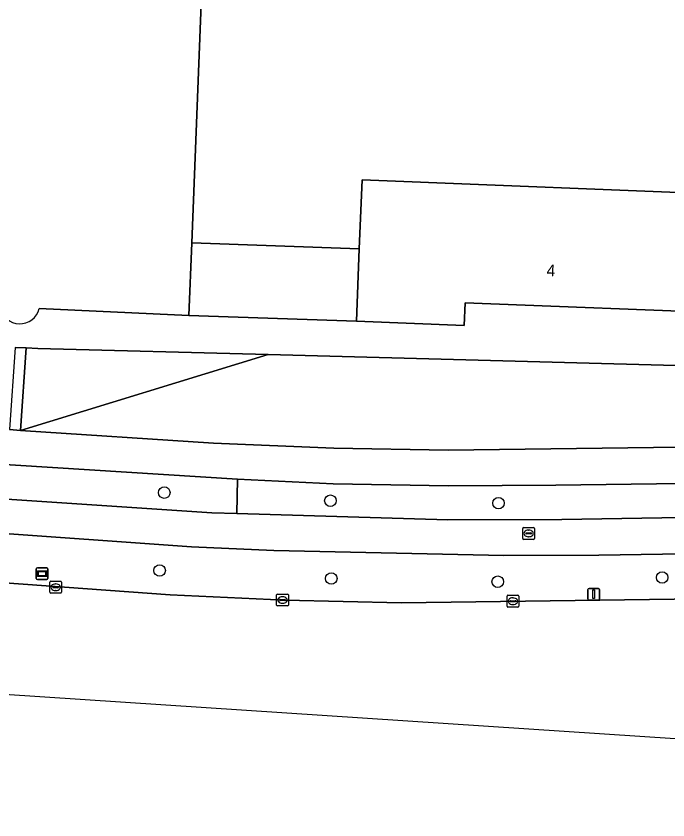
# Model space of a CAD drawing. Extents: x 160732 to 162107, y 387428 to 388479.
# Drawn here: x 161809.4 to 161864.8, y 387432.2 to 387500.4 of the extents above; entities that cross this region are included whole.
import ezdxf

# ---------------------------------------------------------------- set-up
doc = ezdxf.new("R2010")
doc.units = 0
for name, color, linetype in [('IMGEO_Berm_groen', 7, 'Continuous'), ('IMGEO_Boom', 7, 'Continuous'), ('IMGEO_Erf', 7, 'Continuous'), ('IMGEO_Fietspad_open', 7, 'Continuous'), ('IMGEO_Kolk', 7, 'Continuous'), ('IMGEO_Lichtmast', 7, 'Continuous'), ('IMGEO_Pand', 7, 'Continuous'), ('IMGEO_Pand_nummerreeks', 7, 'Continuous'), ('IMGEO_Rijbaan_lokaal_gesloten', 7, 'Continuous'), ('IMGEO_Rioolput', 7, 'Continuous'), ('IMGEO_Voetpad_open', 7, 'Continuous'), ('IMGEO_Wegwijzer', 7, 'Continuous')]:
    doc.layers.add(name, color=color, linetype=linetype)

msp = doc.modelspace()

# ---------------------------------------------------------------- linework, layer by layer
at = {"layer": 'IMGEO_Berm_groen'}
for points in [[(161911.36, 387472.656), (161873.893, 387473.491), (161870.663, 387470.615), (161830.8, 387471.678), (161809.789, 387465.23), (161826.179, 387464.145), (161836.398, 387463.733), (161846.087, 387463.558), (161902.754, 387464.305), (161911.023, 387464.403), (161911.137, 387467.185)], [(161830.8, 387471.678), (161811.253, 387472.199), (161810.257, 387472.252), (161809.789, 387465.23)], [(161828.215, 387461.088), (161781.037, 387464.082), (161780.87, 387461.245), (161787.792, 387460.792), (161826.029, 387458.246), (161828.152, 387458.184)]]:
    msp.add_lwpolyline(points, close=True, dxfattribs=at)
for points in [[(161910.789, 387461.326), (161855.244, 387460.58), (161846.117, 387460.529), (161836.329, 387460.694), (161828.215, 387461.088), (161828.152, 387458.184), (161846.078, 387457.66), (161855.744, 387457.674), (161908.439, 387458.551)], [(161899.649, 387455.308), (161895.319, 387455.197), (161893.089, 387455.182), (161858.884, 387454.636), (161850.827, 387454.612), (161831.28, 387455.032), (161824.3, 387455.355), (161788.542, 387457.903), (161780.701, 387458.32), (161780.504, 387454.321), (161781.109, 387454.277), (161822.478, 387451.284), (161832.238, 387450.829), (161842.138, 387450.606), (161888.438, 387451.228), (161889.525, 387451.153), (161891.764, 387451.197), (161892.177, 387451.199)]]:
    msp.add_lwpolyline(points, dxfattribs=at)
at = {"layer": 'IMGEO_Boom'}
for centre in [(161821.99, 387459.958), (161836.099, 387459.269), (161850.375, 387459.063), (161821.594, 387453.342), (161836.174, 387452.665), (161864.269, 387452.748), (161850.309, 387452.395)]:
    msp.add_circle(centre, 0.489, dxfattribs=at)
at = {"layer": 'IMGEO_Erf'}
for points in [[(161825.215, 387503.686), (161825.068, 387500), (161824.317, 387481.166), (161838.554, 387480.639), (161838.789, 387486.499), (161871.272, 387485.209), (161871.463, 387489.614), (161873.033, 387489.532), (161873.013, 387489.19), (161878.647, 387488.963), (161878.683, 387489.886), (161878.716, 387490.721), (161882.362, 387490.573), (161882.298, 387489.162), (161884.375, 387489.085), (161885.188, 387489.055), (161885.632, 387500), (161885.924, 387507.186)], [(161893.337, 387476.666), (161893.292, 387475.366), (161891.804, 387475.425), (161890.538, 387475.476), (161890.553, 387475.848), (161886.839, 387475.998), (161886.859, 387475.619), (161884.541, 387475.716), (161884.562, 387476.087), (161873.665, 387476.526), (161873.676, 387476.136), (161872.433, 387476.189), (161870.895, 387476.254), (161870.842, 387475.16), (161847.547, 387476.08), (161847.47, 387474.151), (161838.309, 387474.517), (161824.07, 387474.985), (161811.36, 387475.588)], [(161809.323, 387472.28), (161810.257, 387472.252), (161811.253, 387472.199), (161830.8, 387471.678), (161870.663, 387470.615), (161873.893, 387473.491)]]:
    msp.add_lwpolyline(points, dxfattribs=at)
msp.add_arc((161809.718, 387475.966), 1.685, 189.50656, 347.02623, dxfattribs=at)
at = {"layer": 'IMGEO_Fietspad_open'}
for points in [[(161972.114, 387459.444), (161970.286, 387459.429), (161967.772, 387459.387), (161915.616, 387458.638), (161908.439, 387458.551), (161855.744, 387457.674), (161846.078, 387457.66), (161828.152, 387458.184), (161826.029, 387458.246), (161787.792, 387460.792), (161780.87, 387461.245), (161778.402, 387461.396)], [(161777.629, 387457.855), (161780.701, 387458.32), (161788.542, 387457.903), (161824.3, 387455.355), (161831.28, 387455.032), (161850.827, 387454.612), (161858.884, 387454.636), (161893.089, 387455.182), (161895.319, 387455.197), (161899.649, 387455.308)]]:
    msp.add_lwpolyline(points, dxfattribs=at)
at = {"layer": 'IMGEO_Kolk'}
for p, q in [((161812.268, 387451.502), (161812.268, 387452.354)), ((161812.343, 387452.428), (161813.195, 387452.428)), ((161813.269, 387452.354), (161813.269, 387451.502)), ((161812.527, 387451.922), (161812.527, 387451.934)), ((161812.965, 387451.885), (161812.567, 387451.885)), ((161812.57, 387451.971), (161812.968, 387451.971)), ((161812.756, 387452.208), (161812.781, 387452.208)), ((161813.011, 387451.934), (161813.011, 387451.922)), ((161813.195, 387451.428), (161812.343, 387451.428)), ((161812.779, 387451.648), (161812.754, 387451.648)), ((161831.53, 387450.414), (161831.53, 387451.266)), ((161831.605, 387451.34), (161832.457, 387451.34)), ((161832.018, 387451.12), (161832.043, 387451.12)), ((161832.531, 387451.266), (161832.531, 387450.414)), ((161851.099, 387450.315), (161851.099, 387451.167)), ((161851.174, 387451.241), (161852.026, 387451.241)), ((161851.587, 387451.021), (161851.612, 387451.021)), ((161852.1, 387451.167), (161852.1, 387450.315)), ((161832.457, 387450.34), (161831.605, 387450.34)), ((161831.789, 387450.834), (161831.789, 387450.846)), ((161832.227, 387450.797), (161831.829, 387450.797)), ((161831.832, 387450.883), (161832.23, 387450.883)), ((161832.041, 387450.56), (161832.016, 387450.56)), ((161832.273, 387450.846), (161832.273, 387450.834)), ((161851.358, 387450.735), (161851.358, 387450.747)), ((161851.796, 387450.698), (161851.398, 387450.698)), ((161851.401, 387450.784), (161851.799, 387450.784)), ((161851.61, 387450.461), (161851.585, 387450.461)), ((161851.842, 387450.747), (161851.842, 387450.735)), ((161852.026, 387450.241), (161851.174, 387450.241))]:
    msp.add_line(p, q, dxfattribs=at)
for points in [[(161812.268, 387451.502), (161812.268, 387452.354)], [(161812.343, 387452.428), (161813.195, 387452.428)], [(161813.269, 387452.354), (161813.269, 387451.502)], [(161813.195, 387451.428), (161812.343, 387451.428)], [(161831.53, 387450.414), (161831.53, 387451.266)], [(161831.605, 387451.34), (161832.457, 387451.34)], [(161832.531, 387451.266), (161832.531, 387450.414)], [(161851.099, 387450.315), (161851.099, 387451.167)], [(161851.174, 387451.241), (161852.026, 387451.241)], [(161852.1, 387451.167), (161852.1, 387450.315)], [(161832.457, 387450.34), (161831.605, 387450.34)], [(161852.026, 387450.241), (161851.174, 387450.241)]]:
    msp.add_lwpolyline(points, dxfattribs=at)
for centre, radius, start, end in [((161812.345, 387452.352), 0.0765, 91.55205, 178.44795), ((161812.345, 387452.352), 0.0765, 91.55205, 178.44795), ((161813.193, 387452.352), 0.0765, 1.55205, 88.44795), ((161813.193, 387452.352), 0.0765, 1.55205, 88.44795), ((161812.567, 387451.931), 0.0403, 85.87752, 175.75265), ((161812.564, 387451.921), 0.0366, 178.93798, 274.71019), ((161812.968, 387451.928), 0.043, 264.86636, 352.45326), ((161812.972, 387451.933), 0.0386, 1.73085, 96.63898), ((161812.345, 387451.504), 0.0765, 181.55205, 268.44795), ((161812.345, 387451.504), 0.0765, 181.55205, 268.44795), ((161813.193, 387451.504), 0.0765, 271.55205, 358.44795), ((161813.193, 387451.504), 0.0765, 271.55205, 358.44795), ((161831.607, 387451.264), 0.0765, 91.55205, 178.44795), ((161831.607, 387451.264), 0.0765, 91.55205, 178.44795), ((161832.455, 387451.264), 0.0765, 1.55205, 88.44795), ((161832.455, 387451.264), 0.0765, 1.55205, 88.44795), ((161851.176, 387451.165), 0.0765, 91.55205, 178.44795), ((161851.176, 387451.165), 0.0765, 91.55205, 178.44795), ((161852.024, 387451.165), 0.0765, 1.55205, 88.44795), ((161852.024, 387451.165), 0.0765, 1.55205, 88.44795), ((161831.607, 387450.416), 0.0765, 181.55205, 268.44795), ((161831.607, 387450.416), 0.0765, 181.55205, 268.44795), ((161831.829, 387450.843), 0.0403, 85.87752, 175.75265), ((161831.826, 387450.833), 0.0366, 178.93798, 274.71019), ((161832.23, 387450.84), 0.043, 264.86636, 352.45326), ((161832.234, 387450.845), 0.0386, 1.73085, 96.63898), ((161832.455, 387450.416), 0.0765, 271.55205, 358.44795), ((161832.455, 387450.416), 0.0765, 271.55205, 358.44795), ((161851.176, 387450.317), 0.0765, 181.55205, 268.44795), ((161851.176, 387450.317), 0.0765, 181.55205, 268.44795), ((161851.398, 387450.744), 0.0403, 85.87752, 175.75265), ((161851.395, 387450.734), 0.0366, 178.93798, 274.71019), ((161851.799, 387450.741), 0.043, 264.86636, 352.45326), ((161851.803, 387450.746), 0.0386, 1.73085, 96.63898), ((161852.024, 387450.317), 0.0765, 271.55205, 358.44795), ((161852.024, 387450.317), 0.0765, 271.55205, 358.44795)]:
    msp.add_arc(centre, radius, start, end, dxfattribs=at)
for centre, major_axis, ratio, start_param, end_param in [((161812.755, 387451.928), (-0.387, 0.002), 0.722429, 4.712389, 7.853982), ((161812.78, 387451.928), (-0.39, 0.002), 0.717154, 1.570796, 4.712389), ((161832.017, 387450.84), (-0.387, 0.002), 0.722429, 4.712389, 7.853982), ((161832.042, 387450.84), (-0.39, 0.002), 0.717154, 1.570796, 4.712389), ((161851.586, 387450.741), (-0.387, 0.002), 0.722429, 4.712389, 7.853982), ((161851.611, 387450.741), (-0.39, 0.002), 0.717154, 1.570796, 4.712389)]:
    msp.add_ellipse(centre, major_axis=major_axis, ratio=ratio, start_param=start_param, end_param=end_param, dxfattribs=at)
at = {"layer": 'IMGEO_Lichtmast'}
for p, q in [((161857.962, 387450.931), (161857.962, 387451.731)), ((161857.962, 387451.731), (161857.962, 387450.931)), ((161858.062, 387451.831), (161858.852, 387451.831)), ((161858.852, 387451.831), (161858.062, 387451.831)), ((161858.952, 387451.731), (161858.952, 387450.931)), ((161858.952, 387450.931), (161858.952, 387451.731)), ((161858.852, 387450.831), (161858.062, 387450.831)), ((161858.062, 387450.831), (161858.852, 387450.831))]:
    msp.add_line(p, q, dxfattribs=at)
msp.add_lwpolyline([(161858.382, 387451.706), (161858.532, 387451.706), (161858.532, 387450.956), (161858.382, 387450.956), (161858.382, 387451.706)], dxfattribs=at)
for centre, start, end in [((161858.062, 387451.731), 90, 180), ((161858.062, 387451.731), 90, 180), ((161858.852, 387451.731), 0, 90), ((161858.852, 387451.731), 360, 90), ((161858.062, 387450.931), 180, 270), ((161858.062, 387450.931), 180, 270), ((161858.852, 387450.931), 270, 0), ((161858.852, 387450.931), 270, 0)]:
    msp.add_arc(centre, 0.1, start, end, dxfattribs=at)
at = {"layer": 'IMGEO_Pand'}
msp.add_lwpolyline([(161811.36, 387475.588), (161824.07, 387474.985), (161824.317, 387481.166), (161825.068, 387500), (161825.215, 387503.686), (161817.127, 387504.009), (161816.692, 387504.026), (161812.998, 387509.996)], dxfattribs=at)
for points in [[(161871.272, 387485.209), (161838.789, 387486.499), (161838.554, 387480.639), (161838.309, 387474.517), (161847.47, 387474.151), (161847.547, 387476.08), (161870.842, 387475.16), (161870.895, 387476.254)], [(161838.554, 387480.639), (161824.317, 387481.166), (161824.07, 387474.985), (161838.309, 387474.517)]]:
    msp.add_lwpolyline(points, close=True, dxfattribs=at)
msp.add_arc((161809.718, 387475.966), 1.685, 189.50656, 347.02623, dxfattribs=at)
at = {"layer": 'IMGEO_Rijbaan_lokaal_gesloten'}
for points in [[(161882.662, 387444.469), (161956.978, 387445.529), (161966.292, 387446.256), (161971.21, 387446.725), (161971.601, 387452.424), (161906.658, 387451.512), (161905.045, 387451.38), (161900.317, 387451.316), (161892.177, 387451.199), (161891.764, 387451.197), (161889.525, 387451.153), (161888.438, 387451.228), (161842.138, 387450.606), (161832.238, 387450.829), (161822.478, 387451.284), (161781.109, 387454.277), (161780.722, 387448.281), (161782.869, 387448.151)], [(161782.772, 387446.228), (161780.64, 387446.311), (161780.561, 387444.674), (161846.102, 387440.347), (161969.89, 387432.173)]]:
    msp.add_lwpolyline(points, dxfattribs=at)
at = {"layer": 'IMGEO_Rioolput'}
for p, q in [((161852.428, 387456.062), (161852.428, 387456.914)), ((161852.503, 387456.988), (161853.355, 387456.988)), ((161852.687, 387456.482), (161852.687, 387456.494)), ((161852.73, 387456.531), (161853.128, 387456.531)), ((161852.916, 387456.768), (161852.941, 387456.768)), ((161853.171, 387456.494), (161853.171, 387456.482)), ((161853.429, 387456.914), (161853.429, 387456.062)), ((161853.355, 387455.988), (161852.503, 387455.988)), ((161853.125, 387456.445), (161852.727, 387456.445)), ((161852.939, 387456.208), (161852.914, 387456.208))]:
    msp.add_line(p, q, dxfattribs=at)
for points in [[(161852.428, 387456.062), (161852.428, 387456.914)], [(161852.503, 387456.988), (161853.355, 387456.988)], [(161853.429, 387456.914), (161853.429, 387456.062)], [(161853.355, 387455.988), (161852.503, 387455.988)]]:
    msp.add_lwpolyline(points, dxfattribs=at)
for centre, radius, start, end in [((161852.505, 387456.912), 0.0765, 91.55205, 178.44795), ((161852.505, 387456.912), 0.0765, 91.55205, 178.44795), ((161852.727, 387456.491), 0.0403, 85.87752, 175.75265), ((161852.724, 387456.481), 0.0366, 178.93798, 274.71019), ((161853.128, 387456.488), 0.043, 264.86636, 352.45326), ((161853.132, 387456.493), 0.0386, 1.73085, 96.63898), ((161853.353, 387456.912), 0.0765, 1.55205, 88.44795), ((161853.353, 387456.912), 0.0765, 1.55205, 88.44795), ((161852.505, 387456.064), 0.0765, 181.55205, 268.44795), ((161852.505, 387456.064), 0.0765, 181.55205, 268.44795), ((161853.353, 387456.064), 0.0765, 271.55205, 358.44795), ((161853.353, 387456.064), 0.0765, 271.55205, 358.44795)]:
    msp.add_arc(centre, radius, start, end, dxfattribs=at)
for centre, major_axis, ratio, start_param, end_param in [((161852.915, 387456.488), (-0.387, 0.002), 0.722429, 4.712389, 7.853982), ((161852.94, 387456.488), (-0.39, 0.002), 0.717154, 1.570796, 4.712389)]:
    msp.add_ellipse(centre, major_axis=major_axis, ratio=ratio, start_param=start_param, end_param=end_param, dxfattribs=at)
at = {"layer": 'IMGEO_Voetpad_open'}
msp.add_lwpolyline([(161808.836, 387465.328), (161809.789, 387465.23), (161810.257, 387472.252), (161809.323, 387472.28)], close=True, dxfattribs=at)
for points in [[(161977.271, 387465.488), (161972.154, 387465.347), (161915.835, 387464.509), (161915.935, 387467.177), (161913.46, 387467.181), (161911.137, 387467.185), (161911.023, 387464.403), (161902.754, 387464.305), (161846.087, 387463.558), (161836.398, 387463.733), (161826.179, 387464.145), (161809.789, 387465.23), (161808.836, 387465.328), (161787.851, 387466.639), (161773.752, 387467.589), (161771.233, 387467.759), (161771.79, 387466.216)], [(161778.402, 387461.396), (161780.87, 387461.245), (161781.037, 387464.082), (161828.215, 387461.088), (161836.329, 387460.694), (161846.117, 387460.529), (161855.244, 387460.58), (161910.789, 387461.326), (161913.258, 387461.422), (161972.052, 387462.419), (161972.114, 387459.444), (161973.486, 387459.455)]]:
    msp.add_lwpolyline(points, dxfattribs=at)
at = {"layer": 'IMGEO_Wegwijzer'}
for p, q in [((161811.122, 387452.678), (161811.122, 387453.478)), ((161811.122, 387453.478), (161811.122, 387452.678)), ((161811.222, 387453.578), (161812.012, 387453.578)), ((161812.012, 387453.578), (161811.222, 387453.578)), ((161812.112, 387453.478), (161812.112, 387452.678)), ((161812.112, 387452.678), (161812.112, 387453.478)), ((161812.012, 387452.578), (161811.222, 387452.578)), ((161811.222, 387452.578), (161812.012, 387452.578))]:
    msp.add_line(p, q, dxfattribs=at)
for points in [[(161811.223, 387453.31), (161812.011, 387453.31), (161812.011, 387452.846), (161811.223, 387452.846), (161811.223, 387453.31)], [(161811.288, 387453.245), (161811.288, 387452.911), (161811.946, 387452.911), (161811.946, 387453.245), (161811.288, 387453.245)]]:
    msp.add_lwpolyline(points, dxfattribs=at)
for centre, start, end in [((161811.222, 387453.478), 90, 180), ((161811.222, 387453.478), 90, 180), ((161812.012, 387453.478), 0, 90), ((161812.012, 387453.478), 360, 90), ((161811.222, 387452.678), 180, 270), ((161811.222, 387452.678), 180, 270), ((161812.012, 387452.678), 270, 0), ((161812.012, 387452.678), 270, 0)]:
    msp.add_arc(centre, 0.1, start, end, dxfattribs=at)

# ---------------------------------------------------------------- texts
at = {"layer": 'IMGEO_Pand_nummerreeks'}
msp.add_text('4', height=1, rotation=357.73837, dxfattribs=at).set_placement((161854.438, 387478.33))

doc.saveas('drawing.dxf')
